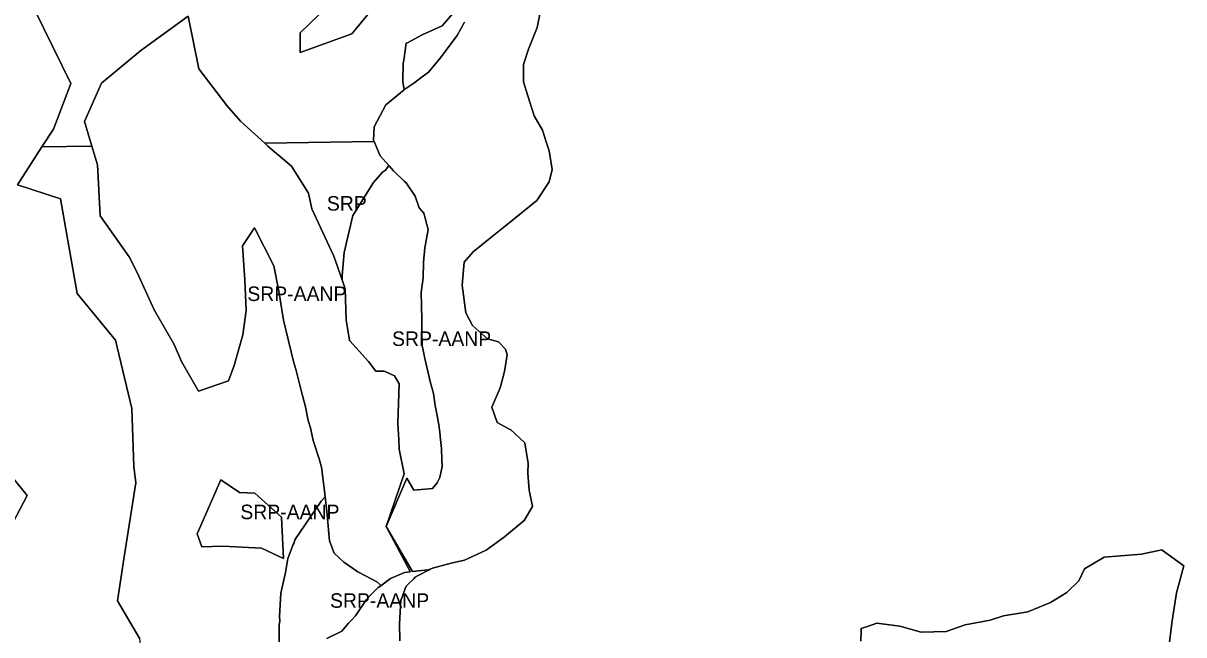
# Model space of a CAD drawing. Extents: x 598968 to 613553, y 4409678 to 4430833.
# Drawn here: x 606842 to 607803, y 4424564 to 4425070 of the extents above; entities that cross this region are included whole.
import ezdxf

# ---------------------------------------------------------------- set-up
doc = ezdxf.new("R2010")
doc.units = 0
for name, color, linetype in [('1', 7, 'Continuous'), ('Sòl Rústic Protegit', 7, 'Continuous'), ('Sòl Rústic Protegit - Alt Nivell de Protecció', 7, 'Continuous')]:
    doc.layers.add(name, color=color, linetype=linetype)

msp = doc.modelspace()

# ---------------------------------------------------------------- linework, layer by layer
at = {"layer": '1'}
for points in [[(607272.6587, 4425091.5514), (607267.5341, 4425066.5518), (607260.3467, 4425048.552), (607256.3469, 4425036.0522), (607256.2221, 4425021.5524), (607256.2242, 4425021.546), (607260.0347, 4425010.0528), (607260.0367, 4425010.0463), (607265.2223, 4424993.5532), (607265.2257, 4424993.5472), (607272.0347, 4424981.5534), (607272.0368, 4424981.547), (607274.2341, 4424974.6776), (607274.2355, 4424974.6736), (607274.2376, 4424974.6671), (607274.2673, 4424974.5742), (607274.2694, 4424974.5678), (607277.4723, 4424964.5538), (607280.1599, 4424949.0542), (607277.5351, 4424939.0542), (607267.4729, 4424923.5544), (607255.8481, 4424914.0544), (607241.3483, 4424902.5544), (607229.0361, 4424892.5544), (607214.6613, 4424881.0544), (607207.2239, 4424872.5544), (607205.7241, 4424853.5546), (607208.6617, 4424830.5552), (607214.1619, 4424820.0554), (607226.4743, 4424809.0558), (607235.7243, 4424806.556), (607241.3493, 4424800.5562), (607242.7243, 4424796.0562), (607240.5369, 4424782.0564), (607237.1621, 4424768.5566), (607230.2247, 4424752.5568), (607234.5373, 4424740.0572), (607240.7349, 4424736.6576), (607245.0053, 4424734.315), (607245.4747, 4424734.0574), (607257.3497, 4424723.0578), (607260.2249, 4424706.0582), (607259.9749, 4424698.0582), (607261.0375, 4424684.0586), (607263.7251, 4424670.5588), (607256.8503, 4424659.059), (607240.4757, 4424645.559), (607225.5383, 4424634.5588), (607207.4761, 4424626.0588), (607196.4763, 4424623.5586), (607180.9765, 4424619.5584), (607179.1693, 4424618.6072), (607178.2311, 4424618.1134), (607168.6689, 4424613.0806), (607166.7267, 4424612.0584), (607165.5009, 4424610.8326), (607160.9691, 4424606.3006), (607159.2269, 4424604.5584), (607158.5729, 4424602.7886), (607155.9211, 4424595.6132), (607154.9769, 4424593.0586), (607153.8521, 4424573.5588), (607153.9773, 4424559.5592)], [(607535.5049, 4424559.078), (607535.6805, 4424567.5136), (607535.7231, 4424569.5648), (607538.0191, 4424570.3596), (607539.9803, 4424571.0386), (607548.7229, 4424574.0648), (607567.5353, 4424571.5652), (607567.6089, 4424571.5448), (607585.3477, 4424566.5656), (607585.4719, 4424566.5686), (607606.0349, 4424567.0658), (607621.7223, 4424572.566), (607642.4719, 4424576.5662), (607653.3469, 4424580.0664), (607673.4715, 4424583.5666), (607692.2213, 4424591.0668), (607705.8461, 4424599.5668), (607715.8459, 4424609.0668), (607720.4707, 4424619.0668), (607736.5331, 4424628.5668), (607767.5327, 4424631.0672), (607784.4699, 4424634.5674), (607784.6065, 4424634.4692), (607802.5323, 4424621.568), (607796.4701, 4424599.0682), (607792.9703, 4424576.0686), (607790.8455, 4424558.5688)]]:
    msp.add_lwpolyline(points, dxfattribs=at)
at = {"layer": 'Sòl Rústic Protegit'}
for points in [[(607131.6693, 4425082.2352), (607114.2937, 4425061.3842), (607071.7231, 4425045.7462), (607071.7231, 4425062.253), (607109.4991, 4425098.8428)], [(606852.1663, 4425080.8174), (606881.9999, 4425020.1882), (606867.5551, 4424982.5476), (606858.0195, 4424967.8128), (606899.2813, 4424968.4831), (606893.0793, 4424988.9494), (606907.1971, 4425020.4428), (606939.7765, 4425047.5924), (606978.8719, 4425075.8278), (606987.8677, 4425032.5098), (607010.9301, 4425002.0098), (607022.1177, 4424989.0098), (607042.3735, 4424970.8074), (607132.8773, 4424972.2775), (607132.3677, 4424973.5102), (607132.7427, 4424984.5102), (607142.5551, 4425002.5102), (607157.6175, 4425015.0102), (607156.5547, 4425021.5102), (607156.6173, 4425022.0102), (607156.5547, 4425022.5102), (607156.6797, 4425037.0102), (607157.2423, 4425039.5102), (607159.3671, 4425053.5102), (607159.9297, 4425053.5102), (607172.5547, 4425060.5102), (607188.9921, 4425068.0102), (607197.7421, 4425078.0102)], [(607054.3047, 4424558.5102), (607054.1797, 4424572.5102), (607054.8673, 4424576.0102), (607054.3671, 4424579.5102), (607055.4921, 4424599.0102), (607059.4297, 4424616.0102), (607061.4921, 4424627.5102), (607065.7421, 4424639.0102), (607066.7421, 4424640.5102), (607067.1797, 4424643.0102), (607088.8673, 4424675.0102), (607092.1799, 4424678.51), (607091.6177, 4424683.5098), (607089.2427, 4424703.0098), (607087.1801, 4424710.0098), (607082.3677, 4424725.0098), (607080.2427, 4424735.5098), (607078.1801, 4424741.5098), (607075.9927, 4424753.0098), (607072.4927, 4424766.5098), (607068.3051, 4424783.0098), (607066.1801, 4424790.5098), (607057.7427, 4424824.5098), (607054.0551, 4424848.5098), (607049.7427, 4424869.5098), (607033.6801, 4424901.0098), (607023.8051, 4424886.0098), (607025.6801, 4424858.0098), (607026.9301, 4424832.5098), (607024.1801, 4424812.5098), (607017.0551, 4424787.0098), (607012.2427, 4424774.5098), (606987.4927, 4424766.0098), (606973.5551, 4424790.5098), (606967.4927, 4424804.5098), (606950.8677, 4424833.0098), (606936.7427, 4424864.0098), (606930.0551, 4424877.0098), (606906.1111, 4424910.7588), (606903.9391, 4424953.112), (606899.2832, 4424968.4769), (606899.2813, 4424968.4831), (606858.0195, 4424967.8128), (606858.0155, 4424967.8066), (606837.7309, 4424936.462), (606873.3385, 4424924.9136), (606887.2427, 4424846.5476), (606918.8051, 4424808.0476), (606932.2427, 4424751.5476), (606933.9301, 4424703.5476), (606935.5551, 4424690.0476), (606926.0551, 4424629.0476), (606920.4927, 4424592.5476), (606939.0551, 4424561.0476)], [(606824.2427, 4424638.5476), (606845.6801, 4424679.5476), (606821.9927, 4424708.5476)]]:
    msp.add_lwpolyline(points, dxfattribs=at)
for points in [[(607144.9925, 4424952.5102), (607137.7427, 4424960.5102), (607132.8799, 4424972.2714), (607132.8773, 4424972.2775), (607042.3735, 4424970.8074), (607042.3802, 4424970.8014), (607044.9301, 4424968.5098), (607064.4927, 4424952.0098), (607078.3677, 4424929.5098), (607081.2427, 4424916.5098), (607099.3677, 4424877.5098), (607106.2425, 4424858.01), (607106.3671, 4424861.5102), (607107.8673, 4424880.5102), (607115.1797, 4424911.0102), (607132.3047, 4424938.5102), (607139.7421, 4424947.0102), (607142.2421, 4424948.5102), (607144.3047, 4424951.5102)], [(607056.2429, 4424661.6118), (607057.6803, 4424627.6118), (607039.5553, 4424636.1118), (607007.6179, 4424637.6118), (606990.3679, 4424637.1118), (606986.4737, 4424647.9516), (607006.0213, 4424692.4768), (607021.3053, 4424682.1118), (607034.0553, 4424681.6118)]]:
    msp.add_lwpolyline(points, close=True, dxfattribs=at)
at = {"layer": 'Sòl Rústic Protegit - Alt Nivell de Protecció'}
for points in [[(607171.1569, 4425094.1604), (607171.6799, 4425095.5102), (607173.0549, 4425102.0102), (607173.0549, 4425106.0102), (607173.1175, 4425106.5102), (607174.5549, 4425122.5102), (607175.9013, 4425130.2658), (607175.2491, 4425129.8428), (607157.6241, 4425119.3428), (607139.2491, 4425111.3428), (607132.3115, 4425108.8428), (607109.4991, 4425098.8428), (607071.7231, 4425062.253), (607071.7231, 4425045.7462), (607114.2937, 4425061.3842), (607131.6693, 4425082.2352), (607142.9635, 4425091.7918), (607167.1865, 4425094.3428), (607167.7491, 4425094.3428)], [(607042.3735, 4424970.8074), (607022.1177, 4424989.0098), (607010.9301, 4425002.0098), (606987.8677, 4425032.5098), (606978.8719, 4425075.8278), (606939.7765, 4425047.5924), (606907.1971, 4425020.4428), (606893.0793, 4424988.9494), (606899.2813, 4424968.4831), (606899.2832, 4424968.4769), (606903.9391, 4424953.112), (606906.1111, 4424910.7588), (606930.0551, 4424877.0098), (606936.7427, 4424864.0098), (606950.8677, 4424833.0098), (606967.4927, 4424804.5098), (606973.5551, 4424790.5098), (606987.4927, 4424766.0098), (607012.2427, 4424774.5098), (607017.0551, 4424787.0098), (607024.1801, 4424812.5098), (607026.9301, 4424832.5098), (607025.6801, 4424858.0098), (607023.8051, 4424886.0098), (607033.6801, 4424901.0098), (607049.7427, 4424869.5098), (607054.0551, 4424848.5098), (607057.7427, 4424824.5098), (607066.1801, 4424790.5098), (607068.3051, 4424783.0098), (607072.4927, 4424766.5098), (607075.9927, 4424753.0098), (607078.1801, 4424741.5098), (607080.2427, 4424735.5098), (607082.3677, 4424725.0098), (607087.1801, 4424710.0098), (607089.2427, 4424703.0098), (607091.6177, 4424683.5098), (607092.1799, 4424678.51), (607093.2425, 4424668.51), (607093.9925, 4424663.51), (607095.7425, 4424642.01), (607099.8049, 4424632.01), (607107.6799, 4424624.51), (607119.3675, 4424616.51), (607120.3675, 4424616.01), (607135.4925, 4424608.01), (607138.2415, 4424605.1416), (607138.3675, 4424605.01), (607146.3677, 4424611.0098), (607150.2575, 4424612.6828), (607157.9927, 4424616.0098), (607162.6801, 4424616.5098), (607162.5921, 4424616.676), (607142.8049, 4424654.01), (607157.7425, 4424697.51), (607153.4925, 4424718.01), (607153.3049, 4424725.51), (607152.3675, 4424739.51), (607153.5549, 4424772.01), (607149.5549, 4424778.51), (607142.9299, 4424781.51), (607141.1175, 4424782.51), (607134.1175, 4424782.51), (607128.1799, 4424790.51), (607112.5549, 4424807.51), (607112.4925, 4424807.51), (607112.3675, 4424808.01), (607109.5549, 4424824.51), (607108.9299, 4424850.51), (607106.2425, 4424858.01), (607099.3677, 4424877.5098), (607081.2427, 4424916.5098), (607078.3677, 4424929.5098), (607064.4927, 4424952.0098), (607044.9301, 4424968.5098), (607042.3802, 4424970.8014)], [(607142.8049, 4424654.01), (607159.9299, 4424694.0102), (607165.7425, 4424684.0102), (607181.0549, 4424685.5102), (607184.8049, 4424690.0102), (607187.2425, 4424694.5102), (607188.9299, 4424703.5102), (607188.8049, 4424709.5102), (607188.6175, 4424718.5102), (607187.8049, 4424726.0102), (607187.0549, 4424732.0102), (607186.2425, 4424738.0102), (607184.7425, 4424747.0102), (607183.3049, 4424754.0102), (607181.8049, 4424764.0102), (607179.0549, 4424774.0102), (607174.8049, 4424793.0102), (607172.6175, 4424803.5102), (607172.3675, 4424814.0102), (607172.1175, 4424825.0102), (607171.8675, 4424836.5102), (607171.6175, 4424847.5102), (607173.3049, 4424859.5102), (607173.6175, 4424872.5102), (607174.6175, 4424884.5102), (607177.4925, 4424899.5102), (607173.9925, 4424913.0102), (607170.0549, 4424917.5102), (607166.6175, 4424927.0102), (607159.3675, 4424938.0102), (607157.7425, 4424939.5102), (607148.9299, 4424948.0102), (607144.9925, 4424952.5102), (607144.3047, 4424951.5102), (607142.2421, 4424948.5102), (607139.7421, 4424947.0102), (607132.3047, 4424938.5102), (607115.1797, 4424911.0102), (607107.8673, 4424880.5102), (607106.3671, 4424861.5102), (607106.2425, 4424858.01), (607108.9299, 4424850.51), (607109.5549, 4424824.51), (607112.3675, 4424808.01), (607112.4925, 4424807.51), (607112.5549, 4424807.51), (607128.1799, 4424790.51), (607134.1175, 4424782.51), (607141.1175, 4424782.51), (607142.9299, 4424781.51), (607149.5549, 4424778.51), (607153.5549, 4424772.01), (607152.3675, 4424739.51), (607153.3049, 4424725.51), (607153.4925, 4424718.01), (607157.7425, 4424697.51)], [(607056.2429, 4424661.6118), (607034.0553, 4424681.6118), (607021.3053, 4424682.1118), (607006.0213, 4424692.4768), (606986.4737, 4424647.9516), (606990.3679, 4424637.1118), (607007.6179, 4424637.6118), (607039.5553, 4424636.1118), (607057.6803, 4424627.6118)]]:
    msp.add_lwpolyline(points, close=True, dxfattribs=at)
for points in [[(607207.4925, 4425071.0102), (607201.3675, 4425060.0102), (607196.9925, 4425054.0102), (607187.6799, 4425041.5102), (607177.7425, 4425029.5102), (607170.1799, 4425024.0102), (607165.4925, 4425020.5102), (607158.2425, 4425015.5102), (607157.6175, 4425015.0102), (607142.5551, 4425002.5102), (607132.7427, 4424984.5102), (607132.3677, 4424973.5102), (607132.8773, 4424972.2775), (607132.8799, 4424972.2714), (607137.7427, 4424960.5102), (607144.9925, 4424952.5102), (607148.9299, 4424948.0102), (607157.7425, 4424939.5102), (607159.3675, 4424938.0102), (607166.6175, 4424927.0102), (607170.0549, 4424917.5102), (607173.9925, 4424913.0102), (607177.4925, 4424899.5102), (607174.6175, 4424884.5102), (607173.6175, 4424872.5102), (607173.3049, 4424859.5102), (607171.6175, 4424847.5102), (607171.8675, 4424836.5102), (607172.1175, 4424825.0102), (607172.3675, 4424814.0102), (607172.6175, 4424803.5102), (607174.8049, 4424793.0102), (607179.0549, 4424774.0102), (607181.8049, 4424764.0102), (607183.3049, 4424754.0102), (607184.7425, 4424747.0102), (607186.2425, 4424738.0102), (607187.0549, 4424732.0102), (607187.8049, 4424726.0102), (607188.6175, 4424718.5102), (607188.8049, 4424709.5102), (607188.9299, 4424703.5102), (607187.2425, 4424694.5102), (607184.8049, 4424690.0102), (607181.0549, 4424685.5102), (607165.7425, 4424684.0102), (607159.9299, 4424694.0102), (607142.8049, 4424654.01), (607164.4175, 4424616.68), (607177.3255, 4424618.11), (607178.2301, 4424618.2102), (607179.1693, 4424618.6072), (607180.9765, 4424619.5584), (607196.4763, 4424623.5586), (607207.4761, 4424626.0588), (607225.5383, 4424634.5588), (607240.4757, 4424645.559), (607256.8503, 4424659.059), (607263.7251, 4424670.5588), (607261.0375, 4424684.0586), (607259.9749, 4424698.0582), (607260.2249, 4424706.0582), (607257.3497, 4424723.0578), (607245.4747, 4424734.0574), (607245.0053, 4424734.315), (607240.7349, 4424736.6576), (607234.5373, 4424740.0572), (607230.2247, 4424752.5568), (607237.1621, 4424768.5566), (607240.5369, 4424782.0564), (607242.7243, 4424796.0562), (607241.3493, 4424800.5562), (607235.7243, 4424806.556), (607226.4743, 4424809.0558), (607214.1619, 4424820.0554), (607208.6617, 4424830.5552), (607205.7241, 4424853.5546), (607207.2239, 4424872.5544), (607214.6613, 4424881.0544), (607229.0361, 4424892.5544), (607241.3483, 4424902.5544), (607255.8481, 4424914.0544), (607267.4729, 4424923.5544), (607277.5351, 4424939.0542), (607280.1599, 4424949.0542), (607277.4723, 4424964.5538), (607274.2694, 4424974.5678), (607274.2673, 4424974.5742), (607274.2376, 4424974.6671), (607274.2355, 4424974.6736), (607274.2341, 4424974.6776), (607272.0368, 4424981.547), (607272.0347, 4424981.5534), (607265.2257, 4424993.5472), (607265.2223, 4424993.5532), (607260.0367, 4425010.0463), (607260.0347, 4425010.0528), (607256.2242, 4425021.546), (607256.2221, 4425021.5524), (607256.3469, 4425036.0522), (607260.3467, 4425048.552), (607267.5341, 4425066.5518), (607272.6587, 4425091.5514)], [(606820.8051, 4424478.0476), (606865.9301, 4424462.5476), (606919.1177, 4424484.0476), (606943.6801, 4424526.5476), (606939.0551, 4424561.0476), (606920.4927, 4424592.5476), (606926.0551, 4424629.0476), (606935.5551, 4424690.0476), (606933.9301, 4424703.5476), (606932.2427, 4424751.5476), (606918.8051, 4424808.0476), (606887.2427, 4424846.5476), (606873.3385, 4424924.9136), (606837.7309, 4424936.462), (606858.0155, 4424967.8066), (606858.0195, 4424967.8128), (606867.5551, 4424982.5476), (606881.9999, 4425020.1882), (606852.1663, 4425080.8174)], [(607197.7421, 4425078.0102), (607188.9921, 4425068.0102), (607172.5547, 4425060.5102), (607159.9297, 4425053.5102), (607159.3671, 4425053.5102), (607157.2423, 4425039.5102), (607156.6797, 4425037.0102), (607156.5547, 4425022.5102), (607156.6173, 4425022.0102), (607156.5547, 4425021.5102), (607157.6175, 4425015.0102), (607158.2425, 4425015.5102), (607165.4925, 4425020.5102), (607170.1799, 4425024.0102), (607177.7425, 4425029.5102), (607187.6799, 4425041.5102), (607196.9925, 4425054.0102), (607201.3675, 4425060.0102), (607207.4925, 4425071.0102)], [(606821.9927, 4424708.5476), (606845.6801, 4424679.5476), (606824.2427, 4424638.5476)], [(607093.6797, 4424561.5102), (607105.9921, 4424567.5102), (607111.6171, 4424574.0102), (607114.3765, 4424576.9212), (607117.3047, 4424580.0102), (607126.4921, 4424593.5102), (607129.5113, 4424596.9066), (607130.4923, 4424598.0102), (607132.1961, 4424599.6762), (607136.1171, 4424603.5102), (607138.3675, 4424605.01), (607138.2415, 4424605.1416), (607135.4925, 4424608.01), (607120.3675, 4424616.01), (607119.3675, 4424616.51), (607107.6799, 4424624.51), (607099.8049, 4424632.01), (607095.7425, 4424642.01), (607093.9925, 4424663.51), (607093.2425, 4424668.51), (607092.1799, 4424678.51), (607088.8673, 4424675.0102), (607067.1797, 4424643.0102), (607066.7421, 4424640.5102), (607065.7421, 4424639.0102), (607061.4921, 4424627.5102), (607059.4297, 4424616.0102), (607055.4921, 4424599.0102), (607054.3671, 4424579.5102), (607054.8673, 4424576.0102), (607054.1797, 4424572.5102), (607054.3047, 4424558.5102)], [(607153.9773, 4424559.5592), (607153.8521, 4424573.5588), (607154.9769, 4424593.0586), (607155.9211, 4424595.6132), (607158.5729, 4424602.7886), (607159.2269, 4424604.5584), (607160.9691, 4424606.3006), (607165.5009, 4424610.8326), (607166.7267, 4424612.0584), (607168.6689, 4424613.0806), (607178.2311, 4424618.1134), (607179.1693, 4424618.6072), (607178.2301, 4424618.2102), (607177.3255, 4424618.11), (607164.4175, 4424616.68), (607142.8049, 4424654.01), (607162.5921, 4424616.676), (607162.6801, 4424616.5098), (607157.9927, 4424616.0098), (607150.2575, 4424612.6828), (607146.3677, 4424611.0098), (607138.3675, 4424605.01), (607136.1171, 4424603.5102), (607132.1961, 4424599.6762), (607130.4923, 4424598.0102), (607129.5113, 4424596.9066), (607126.4921, 4424593.5102), (607117.3047, 4424580.0102), (607114.3765, 4424576.9212), (607111.6171, 4424574.0102), (607105.9921, 4424567.5102), (607093.6797, 4424561.5102)], [(607790.8455, 4424558.5688), (607792.9703, 4424576.0686), (607796.4701, 4424599.0682), (607802.5323, 4424621.568), (607784.6065, 4424634.4692), (607784.4699, 4424634.5674), (607767.5327, 4424631.0672), (607736.5331, 4424628.5668), (607720.4707, 4424619.0668), (607715.8459, 4424609.0668), (607705.8461, 4424599.5668), (607692.2213, 4424591.0668), (607673.4715, 4424583.5666), (607653.3469, 4424580.0664), (607642.4719, 4424576.5662), (607621.7223, 4424572.566), (607606.0349, 4424567.0658), (607585.4719, 4424566.5686), (607585.3477, 4424566.5656), (607567.6089, 4424571.5448), (607567.5353, 4424571.5652), (607548.7229, 4424574.0648), (607539.9803, 4424571.0386), (607538.0191, 4424570.3596), (607535.7231, 4424569.5648), (607535.6805, 4424567.5136), (607535.5049, 4424559.078)]]:
    msp.add_lwpolyline(points, dxfattribs=at)

# ---------------------------------------------------------------- texts
at = {"layer": 'Sòl Rústic Protegit'}
msp.add_text('SRP', height=12, dxfattribs=at).set_placement((607093.683, 4424915.1437))
at = {"layer": 'Sòl Rústic Protegit - Alt Nivell de Protecció'}
for p in [(607027.8797, 4424840.4189), (607147.5862, 4424803.2601), (607022.077, 4424660.0443), (607096.2736, 4424586.7751)]:
    msp.add_text('SRP-AANP', height=12, dxfattribs=at).set_placement(p)

doc.saveas('drawing.dxf')
